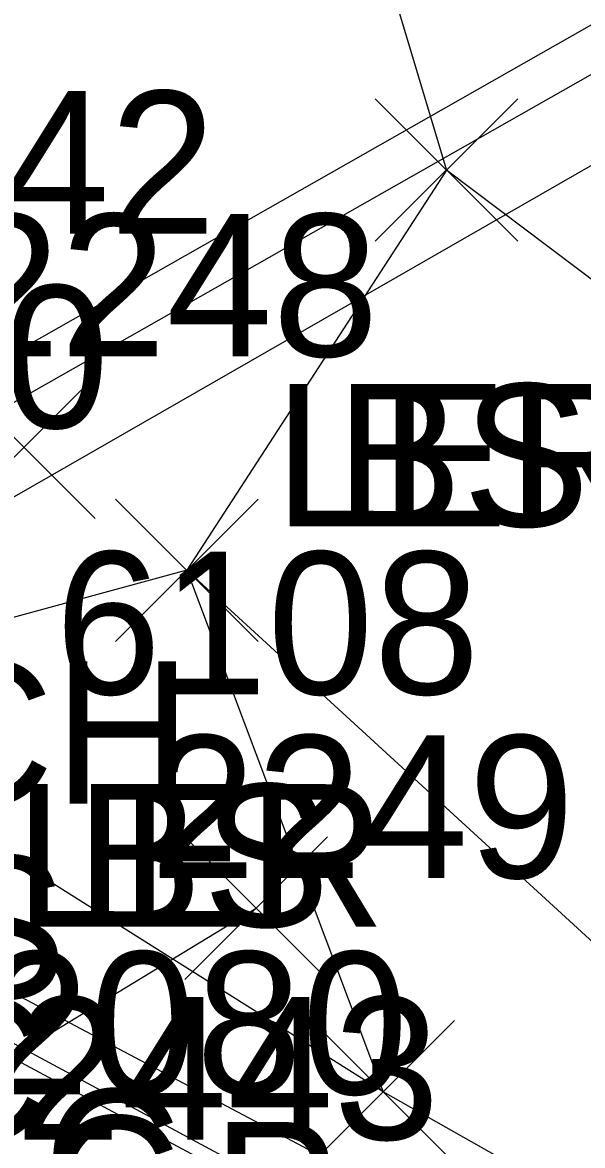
# Model space of a CAD drawing. Extents: x 1653135 to 1655489, y 602711 to 605684.
# Drawn here: x 1653780.61 to 1653788.46, y 605235.81 to 605251.57 of the extents above; entities that cross this region are included whole.
import ezdxf

# ---------------------------------------------------------------- set-up
doc = ezdxf.new("R2010")
doc.units = 0
for name, color, linetype in [('BB', 7, 'Continuous'), ('BF', 7, 'Continuous'), ('BR', 7, 'Continuous'), ('D_A', 7, 'Continuous'), ('D_I', 7, 'Continuous'), ('D_TIC', 7, 'Continuous'), ('DCP', 7, 'Continuous'), ('L_A', 7, 'Continuous'), ('L_I', 7, 'Continuous'), ('L_TIC', 7, 'Continuous'), ('LARO', 7, 'Continuous'), ('LELB', 7, 'Continuous'), ('LW', 7, 'Continuous'), ('R_I', 7, 'Continuous')]:
    doc.layers.add(name, color=color, linetype=linetype)

msp = doc.modelspace()

# ---------------------------------------------------------------- linework, layer by layer
at = {"layer": 'BB'}
msp.add_lwpolyline([(1653805.469, 605261.15), (1653773.195, 605242.783)], dxfattribs=at)
at = {"layer": 'BF'}
msp.add_lwpolyline([(1653807.615, 605261.67), (1653808.213, 605260.851), (1653770.079, 605238.934)], dxfattribs=at)
at = {"layer": 'BR'}
msp.add_lwpolyline([(1653807.615, 605261.67), (1653769.363, 605239.918)], dxfattribs=at)
at = {"layer": 'D_TIC'}
for points in [[(1653782.883, 605238.145), (1653784.883, 605240.145)], [(1653784.883, 605238.145), (1653782.883, 605240.145)], [(1653782.883, 605238.145), (1653784.883, 605240.145)], [(1653784.883, 605238.145), (1653782.883, 605240.145)]]:
    msp.add_lwpolyline(points, dxfattribs=at)
at = {"layer": 'DCP'}
msp.add_lwpolyline([(1653655.432, 605160.936), (1653783.883, 605239.145)], dxfattribs=at)
at = {"layer": 'L_TIC'}
for points in [[(1653785.548, 605248.5), (1653787.548, 605250.5)], [(1653787.548, 605248.5), (1653785.548, 605250.5)], [(1653785.548, 605248.5), (1653787.548, 605250.5)], [(1653787.548, 605248.5), (1653785.548, 605250.5)], [(1653785.548, 605248.5), (1653787.548, 605250.5)], [(1653787.548, 605248.5), (1653785.548, 605250.5)], [(1653785.548, 605248.5), (1653787.548, 605250.5)], [(1653787.548, 605248.5), (1653785.548, 605250.5)], [(1653779.626, 605244.609), (1653781.626, 605246.609)], [(1653781.626, 605244.609), (1653779.626, 605246.609)], [(1653779.626, 605244.609), (1653781.626, 605246.609)], [(1653781.626, 605244.609), (1653779.626, 605246.609)], [(1653781.908, 605242.884), (1653783.908, 605244.884)], [(1653783.908, 605242.884), (1653781.908, 605244.884)], [(1653781.908, 605242.884), (1653783.908, 605244.884)], [(1653783.908, 605242.884), (1653781.908, 605244.884)], [(1653781.908, 605242.884), (1653783.908, 605244.884)], [(1653783.908, 605242.884), (1653781.908, 605244.884)], [(1653781.908, 605242.884), (1653783.908, 605244.884)], [(1653783.908, 605242.884), (1653781.908, 605244.884)], [(1653784.66, 605235.568), (1653786.66, 605237.568)], [(1653786.66, 605235.568), (1653784.66, 605237.568)], [(1653784.66, 605235.568), (1653786.66, 605237.568)], [(1653786.66, 605235.568), (1653784.66, 605237.568)], [(1653784.66, 605235.568), (1653786.66, 605237.568)], [(1653786.66, 605235.568), (1653784.66, 605237.568)], [(1653784.66, 605235.568), (1653786.66, 605237.568)], [(1653786.66, 605235.568), (1653784.66, 605237.568)]]:
    msp.add_lwpolyline(points, dxfattribs=at)
at = {"layer": 'LARO'}
msp.add_lwpolyline([(1653830.813, 605253.255), (1653826.121, 605246.524), (1653824.69, 605239.68), (1653817.388, 605238.75), (1653804.607, 605239.768), (1653795.579, 605242.689), (1653786.548, 605249.5), (1653782.908, 605243.884), (1653785.66, 605236.568)], dxfattribs=at)
at = {"layer": 'LELB'}
for points in [[(1653767.912, 605313.714), (1653771.773, 605298.865), (1653782.124, 605280.552), (1653783.638, 605270.819), (1653783.019, 605261.283), (1653786.548, 605249.5)], [(1653812.133, 605219.803), (1653814.905, 605227.527), (1653817.479, 605230.045), (1653804.996, 605231.565), (1653792.576, 605235.017), (1653782.908, 605243.884), (1653779.218, 605242.881), (1653772.228, 605249.025)], [(1653822.077, 605210.16), (1653816.726, 605215.772), (1653816.186, 605216.392), (1653814.233, 605217.925), (1653812.133, 605219.803), (1653805.855, 605224.395), (1653791.884, 605233.039), (1653785.66, 605236.568), (1653776.666, 605242.244)], [(1653777.551, 605238.605), (1653796.183, 605228.606), (1653803.74, 605224.305)]]:
    msp.add_lwpolyline(points, dxfattribs=at)
at = {"layer": 'LW'}
for points in [[(1653777.76, 605238.708), (1653778.082, 605239.228), (1653796.593, 605229.393), (1653807.71, 605222.949), (1653807.437, 605222.435), (1653803.695, 605224.542), (1653796.159, 605228.796)], [(1653796.159, 605228.796), (1653777.76, 605238.708)]]:
    msp.add_lwpolyline(points, dxfattribs=at)

# ---------------------------------------------------------------- texts
at = {"layer": 'D_A'}
msp.add_text('P', height=2, dxfattribs=at).set_placement((1653783.261, 605234.145))
msp.add_text('P', height=2, dxfattribs=at).set_placement((1653783.261, 605234.145))
at = {"layer": 'D_I'}
msp.add_text('6108', height=2, dxfattribs=at).set_placement((1653781.064, 605242.145))
msp.add_text('6108', height=2, dxfattribs=at).set_placement((1653781.064, 605242.145))
at = {"layer": 'L_A'}
for s, p in [('LER', (1653784.131, 605244.5)), ('LER', (1653784.131, 605244.5)), ('BS', (1653784.989, 605244.5)), ('BS', (1653784.989, 605244.5)), ('CH', (1653779.115, 605240.609)), ('CH', (1653779.115, 605240.609)), ('LER', (1653780.491, 605238.884)), ('LER', (1653780.491, 605238.884)), ('BS', (1653781.349, 605238.884)), ('BS', (1653781.349, 605238.884)), ('BS', (1653777.659, 605237.881)), ('BS', (1653777.659, 605237.881)), ('WALLC', (1653771.767, 605235.888)), ('WALLC', (1653771.767, 605235.888)), ('WALLC', (1653773.619, 605234.603)), ('WALLC', (1653773.619, 605234.603)), ('WALLC', (1653773.617, 605234.228)), ('WALLC', (1653773.617, 605234.228))]:
    msp.add_text(s, height=2, dxfattribs=at).set_placement(p)
at = {"layer": 'L_I'}
for s, p in [('2242', (1653777.367, 605248.609)), ('2242', (1653777.367, 605248.609)), ('2248', (1653779.648, 605246.884)), ('2248', (1653779.648, 605246.884)), ('2248', (1653779.648, 605246.884)), ('2248', (1653779.648, 605246.884)), ('2250', (1653775.871, 605245.881)), ('2250', (1653775.871, 605245.881)), ('2249', (1653782.393, 605239.568)), ('2249', (1653782.393, 605239.568)), ('2249', (1653782.393, 605239.568)), ('2249', (1653782.393, 605239.568))]:
    msp.add_text(s, height=2, dxfattribs=at).set_placement(p)
at = {"layer": 'R_I'}
for s, p in [('2080', (1653780.061, 605236.533)), ('2080', (1653780.061, 605236.533)), ('2443', (1653780.503, 605235.898)), ('2443', (1653780.503, 605235.898))]:
    msp.add_text(s, height=2, dxfattribs=at).set_placement(p)

doc.saveas('drawing.dxf')
